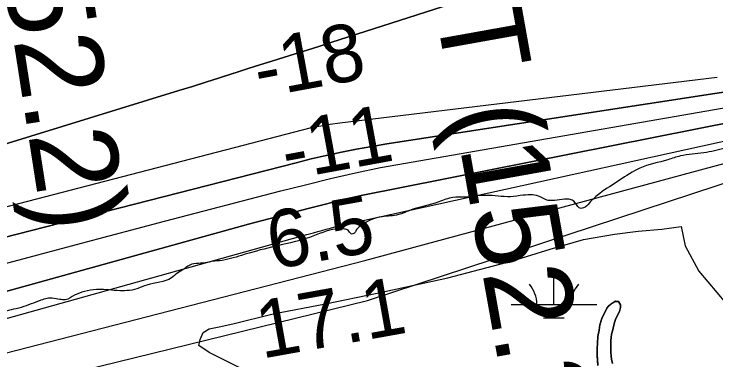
# Model space of a CAD drawing. Extents: x 3445503 to 3483459, y 540493 to 566012.
# Drawn here: x 3460392 to 3461210, y 549695 to 550098 of the extents above; entities that cross this region are included whole.
import ezdxf

# ---------------------------------------------------------------- set-up
doc = ezdxf.new("R2010")
doc.units = 0
for name, color, linetype in [('V-CHAN-NAID', 7, 'Continuous'), ('V-RIVR-EDGE', 7, 'Continuous'), ('V-RIVR-RANG', 7, 'Continuous'), ('V-SITE-VEGE', 7, 'Continuous'), ('V-TOPO-DPTH', 7, 'Continuous'), ('V-TOPO-MINR', 7, 'Continuous'), ('V-TOPO-WATR', 7, 'Continuous'), ('V-WETL-SWMP', 7, 'Continuous')]:
    doc.layers.add(name, color=color, linetype=linetype)

msp = doc.modelspace()

# ---------------------------------------------------------------- linework, layer by layer
at = {"layer": 'V-RIVR-EDGE'}
msp.add_spline([(3461691.09, 550090.62), (3461685.18, 550088.21), (3461682.05, 550089.26), (3461676.15, 550093.79), (3461669.9, 550094.15), (3461662.25, 550092.43), (3461650.07, 550089.68), (3461638.59, 550085.19), (3461634.05, 550078.25), (3461621.86, 550068.55), (3461600.98, 550059.56), (3461578.71, 550050.23), (3461554, 550039.86), (3461533.46, 550028.79), (3461518.84, 550020.83), (3461501.79, 550012.53), (3461491.35, 550008.03), (3461484.39, 550006.66), (3461481.27, 550008.06), (3461477.1, 550007.37), (3461469.44, 550004.27), (3461447.16, 549991.11), (3461439.5, 549988.7), (3461429.77, 549989.07), (3461421.78, 549988.74), (3461411.69, 549986.33), (3461391.51, 549980.82), (3461375.15, 549972.86), (3461352.87, 549960.4), (3461336.86, 549950.71), (3461318.77, 549946.58), (3461308.7, 549948.35), (3461291.33, 549953.26), (3461279.51, 549953.63), (3461264.56, 549951.93), (3461242.3, 549948.51), (3461221.08, 549942.31), (3461196.38, 549936.8), (3461168.91, 549933.05), (3461154.3, 549928.57), (3461121.6, 549918.91), (3461097.92, 549904.72), (3461074.94, 549889.48), (3461062.75, 549878.39), (3461055.78, 549872.49), (3461050.91, 549872.5), (3461047.79, 549876.68), (3461040.51, 549882.26), (3461033.9, 549882.63), (3461022.08, 549881.27), (3461014.78, 549881.28), (3461005.41, 549885.48), (3460996.37, 549887.59), (3460985.59, 549887.27), (3460970.64, 549885.57), (3460956.39, 549886.3), (3460942.49, 549887.03), (3460929.28, 549886.36), (3460917.8, 549885), (3460903.55, 549884.69), (3460887.2, 549879.51), (3460852.76, 549869.52), (3460840.23, 549864.68), (3460821.1, 549862.3), (3460795.7, 549851.58), (3460790.47, 549846.03), (3460788.73, 549843.26), (3460784.9, 549842.22), (3460781.43, 549846.4), (3460776.92, 549847.81), (3460767.18, 549847.83), (3460736.22, 549838.17), (3460692.04, 549826.81), (3460656.91, 549817.16), (3460631.17, 549810.97), (3460623.87, 549810.29), (3460614.48, 549808.58), (3460594.3, 549804.8), (3460589.43, 549800.99), (3460582.12, 549796.49), (3460575.15, 549790.94), (3460546.62, 549782.67), (3460534.79, 549778.18), (3460511.85, 549776.15), (3460498.64, 549777.23), (3460487.86, 549777.26), (3460473.6, 549775.2), (3460462.12, 549770.71), (3460451.33, 549765.53), (3460445.07, 549765.89), (3460436.04, 549767.3), (3460430.13, 549766.97), (3460422.82, 549764.9), (3460399.86, 549756.61), (3460376.55, 549750.42), (3460361.59, 549743.85), (3460324.36, 549730.73), (3460287.48, 549717.61), (3460234.95, 549701.4), (3460200.85, 549691.06), (3460155.29, 549680.05), (3460083.28, 549663.19), (3459984.51, 549643.27), (3459950.42, 549636.4), (3459904.15, 549621.92), (3459887.45, 549616.05), (3459873.53, 549610.17), (3459867.95, 549603.93), (3459852.64, 549596.32), (3459825.85, 549587.35), (3459815.41, 549582.85), (3459807.76, 549581.83), (3459789.68, 549581.18), (3459770.55, 549576.36), (3459736.46, 549569.49), (3459697.16, 549562.29), (3459681.51, 549557.46), (3459673.16, 549556.79), (3459662.04, 549557.86), (3459646.4, 549557.89), (3459629.7, 549554.11), (3459606.39, 549545.48), (3459575.07, 549534.08), (3459541.33, 549524.78), (3459499.94, 549516.19), (3459471.07, 549510.35), (3459449.85, 549503.11), (3459421.33, 549495.88), (3459395.93, 549488.99), (3459373.32, 549483.13), (3459354.88, 549475.53), (3459342.71, 549473.48), (3459324.62, 549470.04), (3459296.1, 549462.12), (3459240.43, 549445.57), (3459208.42, 549433.48), (3459176.06, 549420.35), (3459163.88, 549414.82), (3459142.32, 549411.05), (3459129.45, 549408.65), (3459115.88, 549404.51), (3459080.05, 549395.56), (3459049.78, 549386.25), (3459013.61, 549378.34), (3458998.65, 549373.17), (3458977.43, 549365.92), (3458951.34, 549358.33), (3458937.75, 549345.51), (3458926.97, 549345.53), (3458917.24, 549347.29), (3458911.68, 549347.31), (3458881.41, 549338.69), (3458872.35, 549330.37), (3458862.96, 549327.61), (3458852.19, 549327.64), (3458812.52, 549312.1), (3458799.3, 549309.35), (3458789.55, 549304.5), (3458776.68, 549301.41), (3458769.01, 549300.67)], degree=3, dxfattribs=at)
at = {"layer": 'V-SITE-VEGE'}
msp.add_lwpolyline([(3461072.76, 549688.93), (3461071.86, 549700.67), (3461071.83, 549708.64), (3461072.11, 549715.02), (3461072.81, 549722.85), (3461074.09, 549729.96), (3461075.09, 549736.34), (3461077.1, 549743.59), (3461083.29, 549755.5), (3461085.03, 549757.97), (3461087.92, 549760.44), (3461093.42, 549763.64), (3461096.9, 549763.51), (3461098.94, 549759.75), (3461099.24, 549756.27), (3461097.8, 549751.63), (3461093.77, 549743.64), (3461092.33, 549740.16), (3461090.89, 549734.5), (3461090.04, 549730.44), (3461088.6, 549725.51), (3461088.03, 549721.59), (3461087.9, 549718.11), (3461087.62, 549714.48), (3461087.64, 549708.69), (3461087.94, 549704.34), (3461088.1, 549699.56), (3461088.69, 549696.08), (3461089.71, 549691.3)], dxfattribs=at)
at = {"layer": 'V-TOPO-DPTH'}
for points in [[(3459211.38, 549345.72), (3459924.71, 549586.06), (3459936.94, 549589.12), (3460800.63, 549811.2), (3461414.15, 549976.77), (3461441.4, 549981.97), (3462062.16, 550182.04), (3462087.24, 550188.76), (3462112.44, 550194.95), (3462137.83, 550200.35), (3463061.3, 550371.99), (3463612.81, 550520.65), (3463627.71, 550525.32), (3463642.71, 550529.62), (3463657.86, 550533.37), (3463673.11, 550536.73), (3463688.48, 550539.38), (3463703.91, 550541.45), (3463719.44, 550542.63), (3463735.03, 550543.24)], [(3461212.7, 550235.71), (3461194.82, 550228.22), (3461176.99, 550220.61), (3461159.25, 550212.8), (3461141.56, 550204.87), (3461015.32, 550150.13), (3460973.98, 550134.89), (3460932.27, 550120.59), (3460760.97, 550065.12), (3460747.22, 550060.7), (3460733.46, 550056.33), (3460719.68, 550052.03), (3460705.88, 550047.76), (3460692.09, 550043.5), (3460678.31, 550039.2), (3460664.54, 550034.83), (3460650.8, 550030.41), (3460646.83, 550029.13), (3460631.1, 550024.08), (3460615.36, 550019.08), (3460599.59, 550014.15), (3460583.81, 550009.26), (3460342.53, 549935.21)], [(3460342.53, 549935.21), (3460583.81, 550009.26), (3460599.59, 550014.15), (3460615.36, 550019.08), (3460631.1, 550024.08), (3460646.83, 550029.13), (3460650.8, 550030.41), (3460664.54, 550034.83), (3460678.31, 550039.2), (3460692.09, 550043.5), (3460705.88, 550047.76), (3460719.68, 550052.03), (3460733.46, 550056.33), (3460747.22, 550060.7), (3460760.97, 550065.12), (3460932.27, 550120.59), (3460973.98, 550134.89), (3461015.32, 550150.13), (3461141.56, 550204.87), (3461159.25, 550212.8), (3461176.99, 550220.61), (3461194.82, 550228.22), (3461212.7, 550235.71)], [(3459437.94, 549580.11), (3459516.41, 549603.03), (3459595.01, 549625.52), (3459836.5, 549693.59), (3459861.79, 549700.68), (3459887.09, 549707.73), (3459912.41, 549714.72), (3459937.74, 549721.67), (3460028.99, 549746.56), (3460100.01, 549765.74), (3460171.08, 549784.68), (3460720.71, 549925.24), (3460738.23, 549929.53), (3460755.8, 549933.61), (3460773.43, 549937.37), (3460791.12, 549940.92), (3460808.85, 549944.21), (3460826.61, 549947.36), (3461361.19, 550029.12)], [(3461361.19, 550029.12), (3460826.61, 549947.36), (3460808.85, 549944.21), (3460791.12, 549940.92), (3460773.43, 549937.37), (3460755.8, 549933.61), (3460738.23, 549929.53), (3460720.71, 549925.24), (3460171.08, 549784.68), (3460100.01, 549765.74), (3460028.99, 549746.56), (3459937.74, 549721.67), (3459912.41, 549714.72), (3459887.09, 549707.73), (3459861.79, 549700.68), (3459836.5, 549693.59), (3459595.01, 549625.52), (3459516.41, 549603.03), (3459437.94, 549580.11)], [(3459381.33, 549507.35), (3459640.53, 549576.04), (3459727.14, 549598.15), (3459886.14, 549638.25), (3459893.31, 549640.06), (3459900.49, 549641.89), (3459907.65, 549643.73), (3459914.82, 549645.58), (3460665, 549853.4), (3460734.63, 549871.83), (3460750.09, 549875.83), (3460765.58, 549879.72), (3460781.12, 549883.42), (3460796.68, 549887), (3461333.7, 549993.24)], [(3461333.7, 549993.24), (3460796.68, 549887), (3460781.12, 549883.42), (3460765.58, 549879.72), (3460750.09, 549875.83), (3460734.63, 549871.83), (3460665, 549853.4), (3459914.82, 549645.58), (3459907.65, 549643.73), (3459900.49, 549641.89), (3459893.31, 549640.06), (3459886.14, 549638.25), (3459727.14, 549598.15), (3459640.53, 549576.04), (3459381.33, 549507.35)]]:
    msp.add_lwpolyline(points, dxfattribs=at)
at = {"layer": 'V-TOPO-MINR'}
for points in [[(3459211.38, 549345.72), (3459924.71, 549586.06), (3459936.94, 549589.12), (3460800.63, 549811.2), (3461414.15, 549976.77), (3461441.4, 549981.97), (3462062.16, 550182.04), (3462087.24, 550188.76), (3462112.44, 550194.95), (3462137.83, 550200.35), (3463061.3, 550371.99), (3463612.81, 550520.65), (3463627.71, 550525.32), (3463642.71, 550529.62), (3463657.86, 550533.37), (3463673.11, 550536.73), (3463688.48, 550539.38), (3463703.91, 550541.45), (3463719.44, 550542.63), (3463735.03, 550543.24)], [(3459155.64, 549293.25), (3459905.81, 549540.06), (3459920.2, 549545.16), (3459934.63, 549550.14), (3459949.08, 549555.05), (3460803.93, 549764.42), (3461388.2, 549956.36), (3461392.75, 549957.21), (3461397.29, 549958.07), (3462102.29, 550164.56), (3462113.64, 550166.95), (3462125.07, 550168.97), (3462136.55, 550170.74), (3463026.5, 550338.47), (3463037.8, 550339.99), (3463049.11, 550341.47), (3463060.43, 550342.92), (3463631.14, 550468.86), (3463643.23, 550470.52), (3463655.39, 550471.51), (3463667.59, 550472.05), (3464480.31, 550485.96)], [(3460342.53, 549935.21), (3460583.81, 550009.26), (3460599.59, 550014.15), (3460615.36, 550019.08), (3460631.1, 550024.08), (3460646.83, 550029.13), (3460650.8, 550030.41), (3460664.54, 550034.83), (3460678.31, 550039.2), (3460692.09, 550043.5), (3460705.88, 550047.76), (3460719.68, 550052.03), (3460733.46, 550056.33), (3460747.22, 550060.7), (3460760.97, 550065.12), (3460932.27, 550120.59), (3460973.98, 550134.89), (3461015.32, 550150.13), (3461141.56, 550204.87), (3461159.25, 550212.8), (3461176.99, 550220.61), (3461194.82, 550228.22), (3461212.7, 550235.71)], [(3459187.95, 549542.04), (3459842.33, 549731.14), (3459861.23, 549736.55), (3459880.14, 549741.89), (3459899.08, 549747.14), (3459918.04, 549752.34), (3459937.02, 549757.45), (3459956.01, 549762.53), (3460176.68, 549820.64), (3460738.55, 549966.27), (3460749.47, 549968.3), (3460760.44, 549970), (3460771.44, 549971.49), (3461212, 550024.88)], [(3459437.94, 549580.11), (3459516.41, 549603.03), (3459595.01, 549625.52), (3459836.5, 549693.59), (3459861.79, 549700.68), (3459887.09, 549707.73), (3459912.41, 549714.72), (3459937.74, 549721.67), (3460028.99, 549746.56), (3460100.01, 549765.74), (3460171.08, 549784.68), (3460720.71, 549925.24), (3460738.23, 549929.53), (3460755.8, 549933.61), (3460773.43, 549937.37), (3460791.12, 549940.92), (3460808.85, 549944.21), (3460826.61, 549947.36), (3461361.19, 550029.12)], [(3459158.78, 549465.9), (3459647.02, 549605.37), (3459688.11, 549617.04), (3459729.23, 549628.62), (3459770.38, 549640.07), (3459811.56, 549651.43), (3459814.87, 549652.33), (3459854.41, 549663.19), (3459893.94, 549674.06), (3459933.46, 549684.96), (3460277.27, 549779.79), (3460373.76, 549805.92), (3460470.37, 549831.61), (3460567.05, 549857), (3460702.74, 549892.31), (3460731.7, 549899.61), (3460760.72, 549906.63), (3460789.84, 549913.21), (3460819.02, 549919.51), (3461347.41, 550011.27)], [(3459181.25, 549416.42), (3459854.15, 549597.88), (3459880.41, 549604.71), (3459906.67, 549611.52), (3459932.93, 549618.32), (3460733.06, 549841.36), (3460740.82, 549843.58), (3460745.78, 549844.99), (3460750.74, 549846.38), (3460755.71, 549847.74), (3460760.69, 549849.09), (3460767.51, 549850.93), (3460769.08, 549851.34), (3460773.79, 549852.53), (3461385.57, 549986.88)]]:
    msp.add_lwpolyline(points, dxfattribs=at)
at = {"layer": 'V-TOPO-WATR'}
msp.add_lwpolyline([(3459381.33, 549507.35), (3459640.53, 549576.04), (3459727.14, 549598.15), (3459886.14, 549638.25), (3459893.31, 549640.06), (3459900.49, 549641.89), (3459907.65, 549643.73), (3459914.82, 549645.58), (3460665, 549853.4), (3460734.63, 549871.83), (3460750.09, 549875.83), (3460765.58, 549879.72), (3460781.12, 549883.42), (3460796.68, 549887), (3461333.7, 549993.24)], dxfattribs=at)
at = {"layer": 'V-WETL-SWMP'}
for p, q in [((3461021.39, 549760), (3461021.39, 549796)), ((3460971.39, 549760), (3461071.39, 549760)), ((3461009.39, 549744.57), (3461033.39, 549744.57))]:
    msp.add_line(p, q, dxfattribs=at)
for points in [[(3460660.44, 549683.5), (3460619.19, 549703.82), (3460606.96, 549711.99), (3460608.48, 549719.01), (3460611.99, 549727.13), (3460619.11, 549731.53), (3460630.98, 549733.87), (3460646.81, 549737.28), (3460693.77, 549749.22), (3460754.81, 549760.65), (3460815.02, 549773.22), (3460897.58, 549791.07), (3460973.12, 549811), (3461017.01, 549824.4), (3461055.79, 549835.61), (3461091.95, 549841.8), (3461119.62, 549845.31), (3461147.27, 549847.69), (3461169.86, 549850.71), (3461174.56, 549828.17), (3461190.38, 549798.7), (3461221.82, 549761.68)], [(3461089.72, 549691.3), (3461088.69, 549696.08), (3461088.1, 549699.56), (3461087.94, 549704.34), (3461087.64, 549708.69), (3461087.62, 549714.49), (3461087.9, 549718.11), (3461088.03, 549721.59), (3461088.6, 549725.51), (3461090.04, 549730.44), (3461090.89, 549734.5), (3461092.33, 549740.16), (3461093.77, 549743.64), (3461097.8, 549751.63), (3461099.24, 549756.27), (3461098.94, 549759.75), (3461096.9, 549763.51), (3461093.42, 549763.65), (3461087.92, 549760.44), (3461085.03, 549757.97), (3461083.29, 549755.5), (3461077.1, 549743.59), (3461075.09, 549736.34), (3461074.09, 549729.96), (3461072.81, 549722.85), (3461072.11, 549715.02), (3461071.83, 549708.64), (3461071.86, 549700.67), (3461072.16, 549696.18), (3461072.76, 549688.93)]]:
    msp.add_lwpolyline(points, dxfattribs=at)
for centre, start, end in [((3460966.14, 549760.47), 359.22818, 40.77184), ((3461076.63, 549760.47), 139.22818, 180.77183)]:
    msp.add_arc(centre, 35.25, start, end, dxfattribs=at)

# ---------------------------------------------------------------- texts
at = {"layer": 'V-CHAN-NAID'}
for s, rotation, p in [('LWR BELMONT RANGE LWR SIDE FRONT (152.2)', 280.14686, (3460425.97, 552656.64)), ('LWR BELMONT RANGE FRONT (152.2)', 278.87291, (3460048.1, 552263.46))]:
    msp.add_text(s, height=100, rotation=rotation, dxfattribs=at).set_placement(p)
at = {"layer": 'V-RIVR-RANG'}
for s, rotation, p in [('-18', 10.43794, (3460677.47, 550000.61)), ('-11', 10.43794, (3460709.61, 549904.85)), ('6.5', 10.15833, (3460693.01, 549800.53)), ('17.1', 10.15833, (3460680.5, 549696.7))]:
    msp.add_text(s, height=67, rotation=rotation, dxfattribs=at).set_placement(p)

doc.saveas('drawing.dxf')
